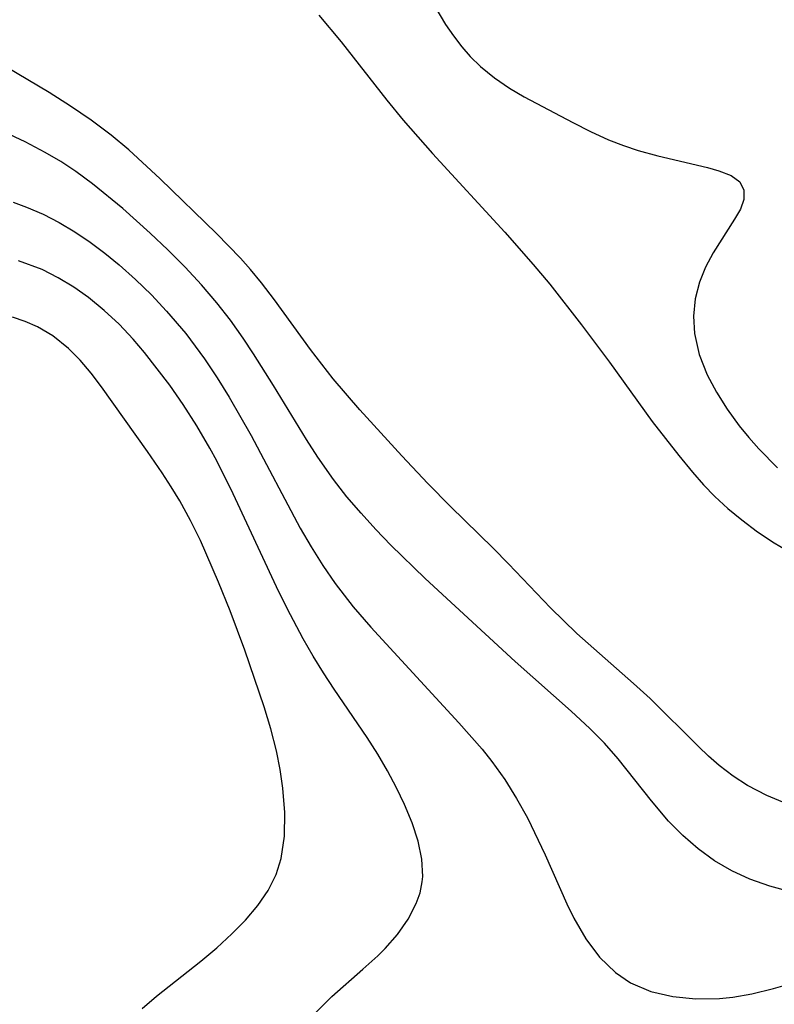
# Model space of a CAD drawing. Header units: metres. Extents: x 1073367 to 1082519, y 1569854 to 1574957.
# Tile 973 of 1056: x 1079686 to 1079741, y 1573545 to 1573617. Entities that reach past the tile are written whole.
import ezdxf

# ---------------------------------------------------------------- set-up
doc = ezdxf.new("R2010")
doc.units = ezdxf.units.M
doc.layers.add('CGG_CurvaNivelLidar_v1', color=253, linetype='Continuous', lineweight=30)

msp = doc.modelspace()

# ---------------------------------------------------------------- linework, layer by layer
at = {"layer": 'CGG_CurvaNivelLidar_v1'}
for p, q in [((1079714.8827, 1573620.3, 70.5), (1079717.3412, 1573616.1687, 70.5)), ((1079708.1226, 1573616.8516, 70), (1079709.7557, 1573614.9111, 70)), ((1079717.3412, 1573616.1687, 70.5), (1079717.9055, 1573615.3316, 70.5)), ((1079717.9055, 1573615.3316, 70.5), (1079718.5147, 1573614.5324, 70.5)), ((1079709.7557, 1573614.9111, 70), (1079713.065, 1573610.6558, 70)), ((1079718.5147, 1573614.5324, 70.5), (1079719.1178, 1573613.8442, 70.5)), ((1079719.1178, 1573613.8442, 70.5), (1079719.8646, 1573613.1138, 70.5)), ((1079688.5308, 1573611.2113, 70), (1079685.4272, 1573613.0618, 70)), ((1079719.8646, 1573613.1138, 70.5), (1079720.8887, 1573612.2794, 70.5)), ((1079720.8887, 1573612.2794, 70.5), (1079721.9862, 1573611.5313, 70.5)), ((1079690.0716, 1573610.2361, 70), (1079688.5308, 1573611.2113, 70)), ((1079721.9862, 1573611.5313, 70.5), (1079723.0613, 1573610.8953, 70.5)), ((1079723.0613, 1573610.8953, 70.5), (1079726.5765, 1573609.0382, 70.5)), ((1079691.5793, 1573609.2087, 70), (1079690.0716, 1573610.2361, 70)), ((1079713.065, 1573610.6558, 70), (1079714.253, 1573609.1994, 70)), ((1079693.0379, 1573608.1139, 70), (1079691.5793, 1573609.2087, 70)), ((1079714.253, 1573609.1994, 70), (1079716.3806, 1573606.7743, 70)), ((1079726.5765, 1573609.0382, 70.5), (1079727.8734, 1573608.3833, 70.5)), ((1079686.7767, 1573607.6304, 70.5), (1079685.2759, 1573608.3359, 70.5)), ((1079694.3127, 1573607.0475, 70), (1079693.0379, 1573608.1139, 70)), ((1079727.8734, 1573608.3833, 70.5), (1079729.1852, 1573607.7838, 70.5)), ((1079688.2441, 1573606.8598, 70.5), (1079686.7767, 1573607.6304, 70.5)), ((1079729.1852, 1573607.7838, 70.5), (1079730.2574, 1573607.363, 70.5)), ((1079730.2574, 1573607.363, 70.5), (1079731.3359, 1573607.0029, 70.5)), ((1079689.3772, 1573606.1916, 70.5), (1079688.2441, 1573606.8598, 70.5)), ((1079696.5927, 1573604.9442, 70), (1079694.3127, 1573607.0475, 70)), ((1079716.3806, 1573606.7743, 70), (1079721.6498, 1573601.0748, 70)), ((1079731.3359, 1573607.0029, 70.5), (1079732.7562, 1573606.6141, 70.5)), ((1079732.7562, 1573606.6141, 70.5), (1079736.3662, 1573605.7653, 70.5)), ((1079690.477, 1573605.4695, 70.5), (1079689.3772, 1573606.1916, 70.5)), ((1079691.6874, 1573604.5808, 70.5), (1079690.477, 1573605.4695, 70.5)), ((1079736.3662, 1573605.7653, 70.5), (1079737.1985, 1573605.5225, 70.5)), ((1079737.1985, 1573605.5225, 70.5), (1079738.0919, 1573605.1738, 70.5)), ((1079738.0919, 1573605.1738, 70.5), (1079738.7212, 1573604.7177, 70.5)), ((1079693.8804, 1573602.7833, 70.5), (1079691.6874, 1573604.5808, 70.5)), ((1079700.69, 1573600.9679, 70), (1079696.5927, 1573604.9442, 70)), ((1079738.7212, 1573604.7177, 70.5), (1079739.0194, 1573604.1291, 70.5)), ((1079739.0194, 1573604.1291, 70.5), (1079739.0179, 1573603.431, 70.5)), ((1079685.913, 1573603.2419, 71), (1079686.8853, 1573602.8885, 71)), ((1079739.0179, 1573603.431, 70.5), (1079738.7678, 1573602.7439, 70.5)), ((1079686.8853, 1573602.8885, 71), (1079688.0858, 1573602.3748, 71)), ((1079688.0858, 1573602.3748, 71), (1079689.2571, 1573601.7708, 71)), ((1079695.8673, 1573601.0057, 70.5), (1079693.8804, 1573602.7833, 70.5)), ((1079738.7678, 1573602.7439, 70.5), (1079738.345, 1573602.0017, 70.5)), ((1079689.2571, 1573601.7708, 71), (1079690.3907, 1573601.0901, 71)), ((1079738.345, 1573602.0017, 70.5), (1079736.7823, 1573599.5555, 70.5)), ((1079690.3907, 1573601.0901, 71), (1079691.4957, 1573600.3415, 71)), ((1079697.1526, 1573599.7772, 70.5), (1079695.8673, 1573601.0057, 70.5)), ((1079702.4249, 1573599.169, 70), (1079700.69, 1573600.9679, 70)), ((1079721.6498, 1573601.0748, 70), (1079723.7063, 1573598.7169, 70)), ((1079691.4957, 1573600.3415, 71), (1079692.5692, 1573599.5377, 71)), ((1079692.5692, 1573599.5377, 71), (1079693.612, 1573598.6855, 71)), ((1079698.4035, 1573598.5165, 70.5), (1079697.1526, 1573599.7772, 70.5)), ((1079736.7823, 1573599.5555, 70.5), (1079736.2327, 1573598.5269, 70.5)), ((1079688.0226, 1573598.3416, 71.5), (1079686.2879, 1573598.9827, 71.5)), ((1079693.612, 1573598.6855, 71), (1079694.8073, 1573597.6204, 71)), ((1079703.1557, 1573598.3438, 70), (1079702.4249, 1573599.169, 70)), ((1079723.7063, 1573598.7169, 70), (1079724.9055, 1573597.2752, 70)), ((1079689.1929, 1573597.759, 71.5), (1079688.0226, 1573598.3416, 71.5)), ((1079699.5914, 1573597.2453, 70.5), (1079698.4035, 1573598.5165, 70.5)), ((1079703.9516, 1573597.3717, 70), (1079703.1557, 1573598.3438, 70)), ((1079736.2327, 1573598.5269, 70.5), (1079735.7858, 1573597.4302, 70.5)), ((1079690.3143, 1573597.0788, 71.5), (1079689.1929, 1573597.759, 71.5)), ((1079694.8073, 1573597.6204, 71), (1079695.9589, 1573596.5014, 71)), ((1079700.722, 1573595.9268, 70.5), (1079699.5914, 1573597.2453, 70.5)), ((1079704.8957, 1573596.1414, 70), (1079703.9516, 1573597.3717, 70)), ((1079724.9055, 1573597.2752, 70), (1079727.2269, 1573594.3347, 70)), ((1079735.7858, 1573597.4302, 70.5), (1079735.4842, 1573596.2237, 70.5)), ((1079691.3891, 1573596.3148, 71.5), (1079690.3143, 1573597.0788, 71.5)), ((1079692.5263, 1573595.3833, 71.5), (1079691.3891, 1573596.3148, 71.5)), ((1079695.9589, 1573596.5014, 71), (1079697.0643, 1573595.3323, 71)), ((1079701.6968, 1573594.6621, 70.5), (1079700.722, 1573595.9268, 70.5)), ((1079707.5316, 1573592.5311, 70), (1079704.8957, 1573596.1414, 70)), ((1079735.4842, 1573596.2237, 70.5), (1079735.3622, 1573594.9684, 70.5)), ((1079693.6073, 1573594.3734, 71.5), (1079692.5263, 1573595.3833, 71.5)), ((1079697.0643, 1573595.3323, 71), (1079698.4564, 1573593.6941, 71)), ((1079686.7911, 1573594.5791, 72), (1079685.8668, 1573594.8944, 72)), ((1079687.6745, 1573594.1871, 72), (1079686.7911, 1573594.5791, 72)), ((1079694.6296, 1573593.2927, 71.5), (1079693.6073, 1573594.3734, 71.5)), ((1079702.6203, 1573593.3549, 70.5), (1079701.6968, 1573594.6621, 70.5)), ((1079735.3622, 1573594.9684, 70.5), (1079735.4323, 1573593.691, 70.5)), ((1079688.7985, 1573593.5198, 72), (1079687.6745, 1573594.1871, 72)), ((1079698.4564, 1573593.6941, 71), (1079699.8148, 1573591.8551, 71)), ((1079727.2269, 1573594.3347, 70), (1079729.2458, 1573591.6051, 70)), ((1079735.4323, 1573593.691, 70.5), (1079735.7741, 1573592.1824, 70.5)), ((1079689.9381, 1573592.614, 72), (1079688.7985, 1573593.5198, 72)), ((1079695.4629, 1573592.3102, 71.5), (1079694.6296, 1573593.2927, 71.5)), ((1079703.3722, 1573592.2238, 70.5), (1079702.6203, 1573593.3549, 70.5)), ((1079690.791, 1573591.7573, 72), (1079689.9381, 1573592.614, 72)), ((1079697.2861, 1573589.936, 71.5), (1079695.4629, 1573592.3102, 71.5)), ((1079704.8199, 1573589.9184, 70.5), (1079703.3722, 1573592.2238, 70.5)), ((1079709.1708, 1573590.4016, 70), (1079707.5316, 1573592.5311, 70)), ((1079691.5846, 1573590.8222, 72), (1079690.791, 1573591.7573, 72)), ((1079699.8148, 1573591.8551, 71), (1079700.7339, 1573590.4743, 71)), ((1079729.2458, 1573591.6051, 70), (1079732.341, 1573587.3157, 70)), ((1079735.7741, 1573592.1824, 70.5), (1079736.3564, 1573590.6923, 70.5)), ((1079692.3361, 1573589.8302, 72), (1079691.5846, 1573590.8222, 72)), ((1079700.7339, 1573590.4743, 71), (1079701.6118, 1573589.0611, 71)), ((1079711.1156, 1573588.1606, 70), (1079709.1708, 1573590.4016, 70)), ((1079736.3564, 1573590.6923, 70.5), (1079737.0194, 1573589.4298, 70.5)), ((1079695.6668, 1573585.1331, 72), (1079692.3361, 1573589.8302, 72)), ((1079698.2669, 1573588.5375, 71.5), (1079697.2861, 1573589.936, 71.5)), ((1079707.223, 1573585.9877, 70.5), (1079704.8199, 1573589.9184, 70.5)), ((1079737.0194, 1573589.4298, 70.5), (1079737.803, 1573588.1946, 70.5)), ((1079701.6118, 1573589.0611, 71), (1079703.2051, 1573586.2782, 71)), ((1079699.2616, 1573586.9809, 71.5), (1079698.2669, 1573588.5375, 71.5)), ((1079714.1637, 1573584.8024, 70), (1079711.1156, 1573588.1606, 70)), ((1079737.803, 1573588.1946, 70.5), (1079738.6863, 1573586.9907, 70.5)), ((1079732.341, 1573587.3157, 70), (1079734.2826, 1573584.8208, 70)), ((1079700.1956, 1573585.3763, 71.5), (1079699.2616, 1573586.9809, 71.5)), ((1079738.6863, 1573586.9907, 70.5), (1079739.3757, 1573586.1459, 70.5)), ((1079703.2051, 1573586.2782, 71), (1079706.7775, 1573579.56, 71)), ((1079708.0556, 1573584.7034, 70.5), (1079707.223, 1573585.9877, 70.5)), ((1079739.3757, 1573586.1459, 70.5), (1079740.1036, 1573585.3211, 70.5)), ((1079696.7385, 1573583.5731, 72), (1079695.6668, 1573585.1331, 72)), ((1079700.7017, 1573584.4444, 71.5), (1079700.1956, 1573585.3763, 71.5)), ((1079740.1036, 1573585.3211, 70.5), (1079741.4535, 1573583.9414, 70.5)), ((1079701.9081, 1573582.0407, 71.5), (1079700.7017, 1573584.4444, 71.5)), ((1079709.1971, 1573583.0778, 70.5), (1079708.0556, 1573584.7034, 70.5)), ((1079716.0557, 1573582.7918, 70), (1079714.1637, 1573584.8024, 70)), ((1079734.2826, 1573584.8208, 70), (1079735.2809, 1573583.6216, 70)), ((1079697.4005, 1573582.5491, 72), (1079696.7385, 1573583.5731, 72)), ((1079710.1686, 1573581.834, 70.5), (1079709.1971, 1573583.0778, 70.5)), ((1079735.2809, 1573583.6216, 70), (1079736.0812, 1573582.7108, 70)), ((1079698.0175, 1573581.534, 72), (1079697.4005, 1573582.5491, 72)), ((1079717.7056, 1573581.127, 70), (1079716.0557, 1573582.7918, 70)), ((1079736.0812, 1573582.7108, 70), (1079736.9146, 1573581.8408, 70)), ((1079698.7964, 1573580.1104, 72), (1079698.0175, 1573581.534, 72)), ((1079705.0597, 1573575.2753, 71.5), (1079701.9081, 1573582.0407, 71.5)), ((1079711.1917, 1573580.6299, 70.5), (1079710.1686, 1573581.834, 70.5)), ((1079736.9146, 1573581.8408, 70), (1079737.8609, 1573580.9682, 70)), ((1079720.7931, 1573578.0938, 70), (1079717.7056, 1573581.127, 70)), ((1079737.8609, 1573580.9682, 70), (1079738.8577, 1573580.1487, 70)), ((1079699.5167, 1573578.6432, 72), (1079698.7964, 1573580.1104, 72)), ((1079712.2571, 1573579.4594, 70.5), (1079711.1917, 1573580.6299, 70.5)), ((1079738.8577, 1573580.1487, 70), (1079740.0098, 1573579.2925, 70)), ((1079706.7775, 1573579.56, 71), (1079707.5738, 1573578.1829, 71)), ((1079713.3577, 1573578.3178, 70.5), (1079712.2571, 1573579.4594, 70.5)), ((1079700.8391, 1573575.6232, 72), (1079699.5167, 1573578.6432, 72)), ((1079740.0098, 1573579.2925, 70), (1079741.208, 1573578.4931, 70)), ((1079707.5738, 1573578.1829, 71), (1079708.4122, 1573576.8372, 71)), ((1079715.8636, 1573575.8895, 70.5), (1079713.3577, 1573578.3178, 70.5)), ((1079721.9207, 1573576.952, 70), (1079720.7931, 1573578.0938, 70)), ((1079741.208, 1573578.4931, 70), (1079742.4521, 1573577.7583, 70)), ((1079708.4122, 1573576.8372, 71), (1079709.3057, 1573575.5323, 71)), ((1079724.9585, 1573573.757, 70), (1079721.9207, 1573576.952, 70)), ((1079722.3887, 1573569.8619, 70.5), (1079715.8636, 1573575.8895, 70.5)), ((1079701.6747, 1573573.5428, 72), (1079700.8391, 1573575.6232, 72)), ((1079705.8279, 1573573.7122, 71.5), (1079705.0597, 1573575.2753, 71.5)), ((1079709.3057, 1573575.5323, 71), (1079710.6304, 1573573.825, 71)), ((1079706.9956, 1573571.4938, 71.5), (1079705.8279, 1573573.7122, 71.5)), ((1079710.6304, 1573573.825, 71), (1079711.8978, 1573572.3472, 71)), ((1079726.8736, 1573571.8929, 70), (1079724.9585, 1573573.757, 70)), ((1079702.7431, 1573570.6741, 72), (1079701.6747, 1573573.5428, 72)), ((1079711.8978, 1573572.3472, 71), (1079718.3133, 1573565.4089, 71)), ((1079707.7121, 1573570.2544, 71.5), (1079706.9956, 1573571.4938, 71.5)), ((1079731.0023, 1573568.2659, 70), (1079726.8736, 1573571.8929, 70)), ((1079704.1446, 1573566.5707, 72), (1079702.7431, 1573570.6741, 72)), ((1079708.4623, 1573569.0393, 71.5), (1079707.7121, 1573570.2544, 71.5)), ((1079726.4709, 1573566.2481, 70.5), (1079722.3887, 1573569.8619, 70.5)), ((1079709.2405, 1573567.8478, 71.5), (1079708.4623, 1573569.0393, 71.5)), ((1079732.207, 1573567.164, 70), (1079731.0023, 1573568.2659, 70)), ((1079711.6443, 1573564.3298, 71.5), (1079709.2405, 1573567.8478, 71.5)), ((1079704.6373, 1573564.9684, 72), (1079704.1446, 1573566.5707, 72)), ((1079735.7082, 1573563.6735, 70), (1079732.207, 1573567.164, 70)), ((1079727.823, 1573564.9882, 70.5), (1079726.4709, 1573566.2481, 70.5)), ((1079718.3133, 1573565.4089, 71), (1079719.9902, 1573563.4809, 71)), ((1079705.0528, 1573563.3688, 72), (1079704.6373, 1573564.9684, 72)), ((1079712.4164, 1573563.1187, 71.5), (1079711.6443, 1573564.3298, 71.5)), ((1079728.8771, 1573563.9174, 70.5), (1079727.823, 1573564.9882, 70.5)), ((1079729.8883, 1573562.7737, 70.5), (1079728.8771, 1573563.9174, 70.5)), ((1079736.4549, 1573562.9698, 70), (1079735.7082, 1573563.6735, 70)), ((1079705.3232, 1573562.002, 72), (1079705.0528, 1573563.3688, 72)), ((1079713.1217, 1573561.9048, 71.5), (1079712.4164, 1573563.1187, 71.5)), ((1079719.9902, 1573563.4809, 71), (1079720.6952, 1573562.5999, 71)), ((1079737.2252, 1573562.2998, 70), (1079736.4549, 1573562.9698, 70)), ((1079720.6952, 1573562.5999, 71), (1079721.6394, 1573561.2808, 71)), ((1079732.3123, 1573559.7199, 70.5), (1079729.8883, 1573562.7737, 70.5)), ((1079738.2302, 1573561.5303, 70), (1079737.2252, 1573562.2998, 70)), ((1079705.5185, 1573560.6436, 72), (1079705.3232, 1573562.002, 72)), ((1079713.7649, 1573560.6836, 71.5), (1079713.1217, 1573561.9048, 71.5)), ((1079739.2923, 1573560.842, 70), (1079738.2302, 1573561.5303, 70)), ((1079721.6394, 1573561.2808, 71), (1079722.5025, 1573559.9065, 71)), ((1079740.6756, 1573560.1161, 70), (1079739.2923, 1573560.842, 70)), ((1079705.6631, 1573558.882, 72), (1079705.5185, 1573560.6436, 72)), ((1079714.3447, 1573559.4648, 71.5), (1079713.7649, 1573560.6836, 71.5)), ((1079742.1303, 1573559.5026, 70), (1079740.6756, 1573560.1161, 70)), ((1079714.9054, 1573558.1214, 71.5), (1079714.3447, 1573559.4648, 71.5)), ((1079722.5025, 1573559.9065, 71), (1079723.2881, 1573558.4869, 71)), ((1079733.5451, 1573558.25, 70.5), (1079732.3123, 1573559.7199, 70.5)), ((1079705.6429, 1573557.1688, 72), (1079705.6631, 1573558.882, 72)), ((1079715.3456, 1573556.7971, 71.5), (1079714.9054, 1573558.1214, 71.5)), ((1079723.2881, 1573558.4869, 71), (1079724.5667, 1573555.8043, 71)), ((1079734.5819, 1573557.1998, 70.5), (1079733.5451, 1573558.25, 70.5)), ((1079705.3972, 1573555.5257, 72), (1079705.6429, 1573557.1688, 72)), ((1079735.6978, 1573556.2395, 70.5), (1079734.5819, 1573557.1998, 70.5)), ((1079715.6221, 1573555.4964, 71.5), (1079715.3456, 1573556.7971, 71.5)), ((1079724.5667, 1573555.8043, 71), (1079726.1519, 1573552.2441, 71)), ((1079736.8875, 1573555.3785, 70.5), (1079735.6978, 1573556.2395, 70.5)), ((1079705.0279, 1573554.3718, 72), (1079705.3972, 1573555.5257, 72)), ((1079715.6814, 1573554.2254, 71.5), (1079715.6221, 1573555.4964, 71.5)), ((1079738.1493, 1573554.632, 70.5), (1079736.8875, 1573555.3785, 70.5)), ((1079704.4388, 1573553.2093, 72), (1079705.0279, 1573554.3718, 72)), ((1079739.4586, 1573554.0302, 70.5), (1079738.1493, 1573554.632, 70.5)), ((1079715.4811, 1573553.0421, 71.5), (1079715.6462, 1573553.8415, 71.5)), ((1079715.6462, 1573553.8415, 71.5), (1079715.6814, 1573554.2254, 71.5)), ((1079740.8992, 1573553.5283, 70.5), (1079739.4586, 1573554.0302, 70.5)), ((1079703.6813, 1573552.1105, 72), (1079704.4388, 1573553.2093, 72)), ((1079715.2057, 1573552.2603, 71.5), (1079715.4811, 1573553.0421, 71.5)), ((1079742.3977, 1573553.1262, 70.5), (1079740.8992, 1573553.5283, 70.5)), ((1079714.6157, 1573551.1172, 71.5), (1079715.2057, 1573552.2603, 71.5)), ((1079726.1519, 1573552.2441, 71), (1079726.6656, 1573551.1965, 71)), ((1079702.7927, 1573551.0627, 72), (1079703.6813, 1573552.1105, 72)), ((1079701.8039, 1573550.0555, 72), (1079702.7927, 1573551.0627, 72)), ((1079713.85, 1573550.022, 71.5), (1079714.6157, 1573551.1172, 71.5)), ((1079726.6656, 1573551.1965, 71), (1079727.5328, 1573549.7075, 71)), ((1079700.7081, 1573549.0524, 72), (1079701.8039, 1573550.0555, 72)), ((1079712.9388, 1573548.9841, 71.5), (1079713.85, 1573550.022, 71.5)), ((1079727.5328, 1573549.7075, 71), (1079728.5297, 1573548.3704, 71)), ((1079699.5559, 1573548.0772, 72), (1079700.7081, 1573549.0524, 72)), ((1079712.4079, 1573548.4611, 71.5), (1079712.9388, 1573548.9841, 71.5)), ((1079696.3271, 1573545.52, 72), (1079699.5559, 1573548.0772, 72)), ((1079711.3256, 1573547.4845, 71.5), (1079712.4079, 1573548.4611, 71.5)), ((1079728.5297, 1573548.3704, 71), (1079729.6798, 1573547.2388, 71)), ((1079709.0745, 1573545.5088, 71.5), (1079711.3256, 1573547.4845, 71.5)), ((1079729.6798, 1573547.2388, 71), (1079730.7823, 1573546.4936, 71)), ((1079730.7823, 1573546.4936, 71), (1079732.2515, 1573545.8709, 71)), ((1079741.1742, 1573546.0925, 71), (1079744.3871, 1573546.988, 71)), ((1079732.2515, 1573545.8709, 71), (1079733.8438, 1573545.4989, 71)), ((1079738.2215, 1573545.4622, 71), (1079739.5936, 1573545.7027, 71)), ((1079739.5936, 1573545.7027, 71), (1079741.1742, 1573546.0925, 71)), ((1079695.2781, 1573544.631, 72), (1079696.3271, 1573545.52, 72)), ((1079707.8116, 1573544.2513, 71.5), (1079709.0745, 1573545.5088, 71.5)), ((1079733.8438, 1573545.4989, 71), (1079735.5176, 1573545.3377, 71)), ((1079735.5176, 1573545.3377, 71), (1079737.2389, 1573545.3649, 71)), ((1079737.2389, 1573545.3649, 71), (1079738.2215, 1573545.4622, 71))]:
    msp.add_line(p, q, dxfattribs=at)

doc.saveas('drawing.dxf')
